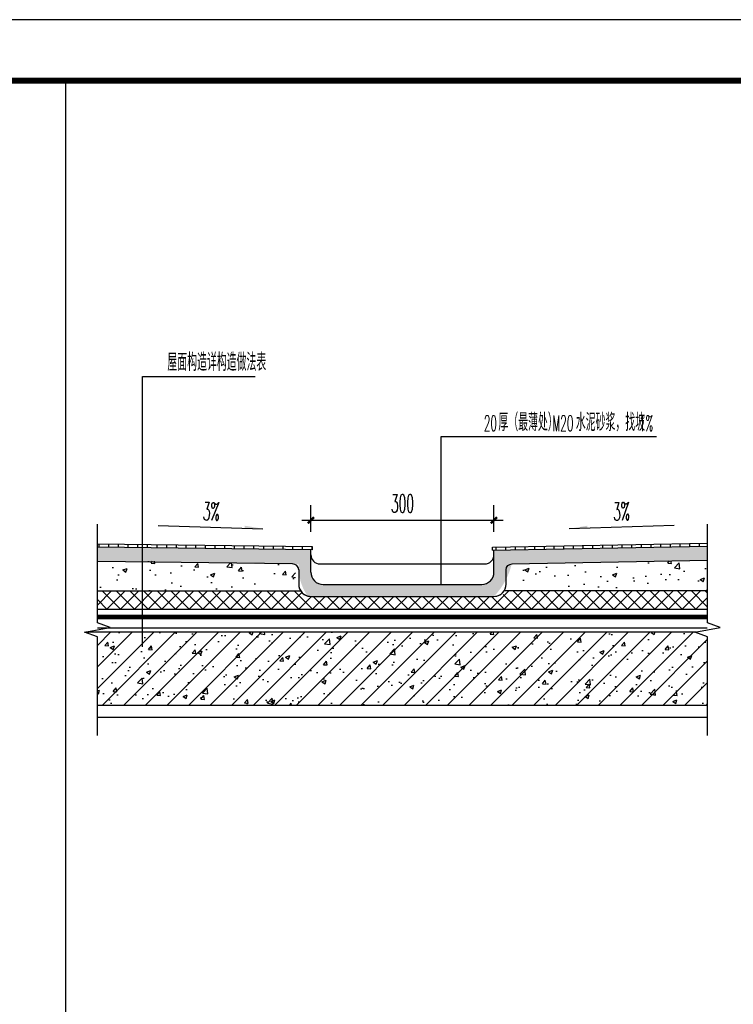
# Model space of a CAD drawing. Extents: x 1779708 to 7299578, y -1121471 to 88434.
# Tile 944 of 1056: x 6942575 to 6943745, y -938887 to -937273. Entities that reach past the tile are written whole.
import ezdxf

# ---------------------------------------------------------------- set-up
doc = ezdxf.new("R2010")
doc.units = 0
doc.header["$LTSCALE"] = 1000
doc.header["$MEASUREMENT"] = 0
doc.linetypes.add('DASH', pattern=[0.35, 0.25, -0.1])
doc.layers.get('0').update_dxf_attribs({"linetype": 'CONTINUOUS'})
doc.layers.get('Defpoints').update_dxf_attribs({"linetype": 'CONTINUOUS'})
for name, color, linetype in [('DIM_LEAD', 3, 'CONTINUOUS'), ('DIM_SYMB', 3, 'CONTINUOUS'), ('PUB_DIM', 3, 'CONTINUOUS'), ('PUB_HATCH', 8, 'CONTINUOUS'), ('PUB_TEXT', 7, 'CONTINUOUS'), ('PUB_TITLE', 4, 'CONTINUOUS'), ('SURFACE', 6, 'CONTINUOUS'), ('WALL', 255, 'CONTINUOUS'), ('可见线', 6, 'CONTINUOUS'), ('水专业', 6, 'CONTINUOUS')]:
    doc.layers.add(name, color=color, linetype=linetype)
doc.styles.add('_TCH_DIM', font='SIMPLEX.shx', dxfattribs={"width": 0.7, "bigfont": 'GBCBIG.shx'})
doc.styles.add('_TCH_DIM_T3', font='SIMPLEX.shx', dxfattribs={"width": 0.4941176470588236, "bigfont": 'GBCBIG.shx'})
doc.dimstyles.new('_TCH_ARCH&&10', dxfattribs={"dimtxt": 29.75, "dimasz": 10, "dimexe": 25, "dimexo": 30, "dimgap": 12.625, "dimtad": 1, "dimdec": 0, "dimzin": 0, "dimdsep": 46, "dimtxsty": '_TCH_DIM_T3', "dimblk": 'ARCHTICK', "dimcen": 0.09, "dimdle": 15, "dimclrt": 7, "dimazin": 2, "dimtfac": 1, "dimtdec": 0, "dimtix": 1, "dimtmove": 2, "dimatfit": 3, "dimfxl": 250, "dimtolj": 1, "dimtzin": 0, "dimarcsym": 0})
pattern_1 = [(90, (7231217.455628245, -892110.1839087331), (-15.875, 2.664535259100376e-15), [])]
pattern_2 = [(49.99999999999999, (6928329.201973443, -941634.6427292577), (71.72601826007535, -6.275213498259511), [7.5, -82.5]), (355, (6928329.201973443, -941634.6427292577), (-13.8751333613, 75.21921337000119), [6, -66]), (100.4514, (6928335.179141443, -941635.1656632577), (57.85093817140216, 68.94395420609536), [6.374018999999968, -70.11421119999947]), (46.18420000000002, (6928329.201973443, -941614.6427292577), (106.7241048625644, -16.55190143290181), [11.24999999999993, -123.7499999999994]), (96.63559999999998, (6928338.095647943, -941616.0220599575), (93.46627055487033, 97.41178709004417), [9.561028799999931, -105.1712999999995]), (351.1842, (6928329.201973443, -941614.6427292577), (93.46619451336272, 97.41186009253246), [9, -99]), (21, (6928339.201973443, -941619.6427292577), (59.69070521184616, -40.26188906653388), [7.5, -82.5]), (326.0000000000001, (6928339.201973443, -941619.6427292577), (24.33153319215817, 72.5150045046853), [6, -66]), (71.4514, (6928344.176196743, -941622.9978898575), (84.02226285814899, 32.25304967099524), [6.374019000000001, -70.1142112]), (37.50000000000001, (6928329.201973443, -941634.6427292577), (1.215985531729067, 33.28938538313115), [0, -65.19999999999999, 0, -67, 0, -66.25]), (7.499999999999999, (6928329.201973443, -941634.6427292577), (26.30695374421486, 39.44117118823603), [0, -38.2, 0, -63.7, 0, -25.25]), (327.5, (6928306.901973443, -941634.6427292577), (53.3822436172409, -2.255487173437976), [0, -25, 0, -78, 0, -103.5]), (317.5, (6928296.901973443, -941634.6427292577), (58.31861693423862, 10.01049823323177), [0, -32.5, 0, -51.8, 0, -73.5])]

# ---------------------------------------------------------------- blocks, each defined once
blk = doc.blocks.new('A$C3D8761CE')
at = {"layer": 'PUB_TITLE'}
blk.add_lwpolyline([(0.0004900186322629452, -0.0007429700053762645), (84100.00049001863, -0.0007429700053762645), (84100.00049001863, 59399.99925702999), (0.0004900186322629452, 59399.99925702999)], close=True, dxfattribs=at)
at = {"layer": 'PUB_TITLE', "const_width": 100}
blk.add_lwpolyline([(2500.000490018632, 999.9992570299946), (83100.00049001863, 999.9992570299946), (83100.00049001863, 58399.99925702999), (2500.000490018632, 58399.99925702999)], close=True, dxfattribs=at)
blk = doc.blocks.new('_ArchTick')
at = {"color": 0, "linetype": 'ByBlock', "const_width": 0.4}
blk.add_lwpolyline([(-0.5, -0.5), (0.5, 0.5)], dxfattribs=at)
blk = doc.blocks.new('*D2596')
at = {"layer": 'Defpoints', "color": 0, "transparency": 16777216}
for p in [(6943352.492611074, -938093.3521617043), (6943052.492611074, -938142.3275427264), (6943352.492611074, -938142.3275427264)]:
    blk.add_point(p, dxfattribs=at)
at = {"layer": 'PUB_DIM', "color": 0, "lineweight": -2, "transparency": 16777216}
for p, q in [((6943052.492611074, -938112.3275427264), (6943052.492611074, -938068.3521617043)), ((6943352.492611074, -938112.3275427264), (6943352.492611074, -938068.3521617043)), ((6943037.492611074, -938093.3521617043), (6943367.492611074, -938093.3521617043))]:
    blk.add_line(p, q, dxfattribs=at)
at = {"layer": 'PUB_DIM', "color": 0, "lineweight": -2, "transparency": 16777216, "xscale": 10, "yscale": 10, "zscale": 10, "rotation": 180}
blk.add_blockref('_ArchTick', (6943052.492611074, -938093.3521617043), dxfattribs=at)
at = {"layer": 'PUB_DIM', "color": 0, "lineweight": -2, "transparency": 16777216, "xscale": 10, "yscale": 10, "zscale": 10}
blk.add_blockref('_ArchTick', (6943352.492611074, -938093.3521617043), dxfattribs=at)
at = {"layer": 'PUB_DIM', "color": 7, "transparency": 16777216, "insert": (6943202.492611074, -938065.8521617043), "char_height": 29.75, "attachment_point": 5, "style": '_TCH_DIM_T3'}
blk.add_mtext('\\A1;300', dxfattribs=at)

msp = doc.modelspace()

# ---------------------------------------------------------------- hatches: boundary and pattern name
at = {"layer": 'PUB_DIM'}
for points in [[(6942973.887228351, -938107.086377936), (6942943.899922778, -938106.2137357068), (6942944.016275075, -938102.215428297)], [(6943475.823749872, -938107.086377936), (6943505.811055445, -938106.2137357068), (6943505.694703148, -938102.215428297)]]:
    msp.add_hatch(color=256, dxfattribs=at).paths.add_polyline_path(points)
at = {"layer": 'PUB_HATCH'}
h = msp.add_hatch(dxfattribs=at)
h.set_pattern_fill('ANSI31', color=256, scale=10, angle=45, style=0)
h.set_pattern_definition(pattern_1)
h.paths.add_polyline_path([(6942952.193383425, -938135.5071012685), (6942952.132413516, -938137.8877074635), (6942951.969247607, -938140.5020804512), (6942951.565134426, -938140.4943606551)], flags=17)
h.paths.add_polyline_path([(6943054.992611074, -938141.7827614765), (6943054.992611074, -938136.7823899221), (6942952.193383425, -938135.5071012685), (6942951.565134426, -938140.4943606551)])
h.paths.add_polyline_path([(6942702.487917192, -938137.485277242), (6942702.487917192, -938132.4849056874), (6942952.19341496, -938135.5054504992), (6942951.417760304, -938140.4915453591)])
h = msp.add_hatch(dxfattribs=at)
h.set_pattern_fill('AR-SAND', color=256, scale=5, style=0)
h.set_pattern_definition([(37.50000000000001, (6928324.237273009, -941634.6427292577), (-0.4000078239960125, 12.23533093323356), [0, -9.652, 0, -10.795, 0, -10.31875]), (7.499999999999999, (6928324.237273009, -941634.6427292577), (11.23808207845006, 17.92062751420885), [0, -5.207000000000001, 0, -8.6995, 0, -3.33375]), (327.5, (6928316.426773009, -941634.6427292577), (19.77480925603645, 0.0359296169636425), [0, -3.175, 0, -11.43, 0, -14.9225]), (317.5, (6928316.426773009, -941634.6427292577), (19.08891131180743, 5.573233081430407), [0, -1.5875, 0, -7.492999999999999, 0, -8.5725])])
edge = h.paths.add_edge_path()
edge.add_line((6943067.483229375, -938198.392387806), (6943332.52791064, -938198.392387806))
edge.add_arc((6943332.52791064, -938178.392387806), 20, 270, 360.0710017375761)
edge.add_line((6943352.527895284, -938178.3676035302), (6943352.483229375, -938142.3275427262))
edge.add_line((6943352.483229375, -938142.3275427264), (6943358.199144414, -938142.220244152))
edge.add_line((6943358.199144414, -938142.220244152), (6943367.848564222, -938142.0381338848))
edge.add_line((6943367.848564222, -938142.0381338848), (6943702.487917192, -938135.7225974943))
edge.add_line((6943702.487917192, -938135.722597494), (6943702.487917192, -938158.7255670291))
edge.add_line((6943702.487917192, -938158.7255670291), (6943381.614468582, -938164.7752433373))
edge.add_arc((6943270.400355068, -938138.6896708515), 114.2323777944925, 315.9855945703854, 346.7997374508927, ccw=False)
edge.add_line((6943352.552297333, -938218.0628055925), (6943047.48587516, -938218.0628055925))
edge.add_arc((6943113.820545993, -938171.0875189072), 81.28324620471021, 176.2433441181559, 215.3044421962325, ccw=False)
edge.add_line((6943032.71195157, -938165.7619180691), (6942702.487917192, -938160.9489534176))
edge.add_line((6942702.487917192, -938160.9489534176), (6942702.487917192, -938137.485277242))
edge.add_line((6942702.487917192, -938137.485277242), (6943049.974912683, -938141.7215892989))
edge.add_line((6943049.974912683, -938141.7215892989), (6943050.035871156, -938141.7223324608))
edge.add_line((6943050.035871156, -938141.7223324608), (6943052.493323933, -938141.7522919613))
edge.add_line((6943052.493323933, -938141.7522919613), (6943052.447929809, -938178.392387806))
edge.add_arc((6943073.964712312, -938177.8683300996), 21.52316347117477, 181.3952067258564, 252.4739199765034)
h = msp.add_hatch(dxfattribs=at)
h.set_pattern_fill('ANSI31', color=256, scale=10, angle=45, style=0)
h.set_pattern_definition(pattern_1)
h.paths.add_polyline_path([(6943452.782450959, -938135.5071012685), (6943452.843420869, -938137.8877074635), (6943453.006586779, -938140.5020804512), (6943453.410699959, -938140.4943606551)], flags=17)
h.paths.add_polyline_path([(6943349.983229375, -938142.3753003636), (6943349.983229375, -938137.3743881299), (6943452.782450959, -938135.5071012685), (6943453.410699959, -938140.4943606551)])
h.paths.add_polyline_path([(6943702.487917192, -938135.7362248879), (6943702.487917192, -938130.7353126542), (6943452.782419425, -938135.5054504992), (6943453.55807408, -938140.4915453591)])
h = msp.add_hatch(dxfattribs=at)
h.set_pattern_fill('混凝土', color=256, scale=10, style=0)
h.set_pattern_definition(pattern_2)
edge = h.paths.add_edge_path()
edge.add_line((6942702.487917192, -938209.0278235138), (6942702.487917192, -938158.7404211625))
edge.add_line((6942702.487917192, -938158.7404211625), (6943016.867333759, -938164.7460284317))
edge.add_arc((6943017.440660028, -938174.7768106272), 10.04715355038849, 359.9289982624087, 453.27127768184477, ccw=False)
edge.add_line((6943027.487805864, -938174.7892611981), (6943027.458851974, -938198.0380213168))
edge.add_arc((6943047.458836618, -938198.0628055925), 20.0000000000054, 539.9289982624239, 573.2710847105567)
edge.add_line((6943030.737150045, -938209.0348244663), (6942702.487917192, -938209.0278235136))
h = msp.add_hatch(dxfattribs=at)
h.set_pattern_fill('混凝土', color=256, scale=10, style=0)
h.set_pattern_definition(pattern_2)
edge = h.paths.add_edge_path()
edge.add_line((6943702.487917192, -938209.0278235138), (6943702.487917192, -938158.7404211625))
edge.add_line((6943702.487917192, -938158.7404211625), (6943388.108500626, -938164.7460284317))
edge.add_arc((6943387.535174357, -938174.7768106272), 10.04715355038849, 86.72872231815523, 180.0710017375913)
edge.add_line((6943377.488028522, -938174.7892611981), (6943377.516982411, -938198.0380213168))
edge.add_arc((6943357.516997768, -938198.0628055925), 20.0000000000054, -33.27108471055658, 0.07100173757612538, ccw=False)
edge.add_line((6943374.238684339, -938209.0348244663), (6943702.487917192, -938209.0278235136))
h = msp.add_hatch(dxfattribs=at)
h.set_pattern_fill('ANSI37', color=256, scale=10, style=0)
h.set_pattern_definition([(45, (6942291.637162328, -938239.036868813), (-11.22532015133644, 11.22532015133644), []), (135, (6942291.637162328, -938239.036868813), (-11.22532015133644, -11.22532015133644), [])])
edge = h.paths.add_edge_path()
edge.add_line((6943702.487917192, -938239.0298797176), (6943702.487917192, -938209.0298647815))
edge.add_line((6943702.487917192, -938209.0298647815), (6943374.242910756, -938209.0283805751))
edge.add_arc((6943357.516997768, -938198.0628055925), 19.99999999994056, 269.99999999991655, 326.7509920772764, ccw=False)
edge.add_line((6943357.516997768, -938218.0628055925), (6943052.450575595, -938218.0628055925))
edge.add_arc((6943052.450575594, -938198.0628055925), 19.99999999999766, 213.2437646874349, 269.99999999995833, ccw=False)
edge.add_line((6943035.723659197, -938209.026849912), (6942702.487917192, -938209.0256105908))
edge.add_line((6942702.487917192, -938209.0256105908), (6942702.487917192, -938239.0256105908))
edge.add_line((6942702.487917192, -938239.0256105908), (6943702.487917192, -938239.0298797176))
h = msp.add_hatch(dxfattribs=at)
h.set_pattern_fill('钢筋混凝土', color=256, scale=10, style=0)
h.set_pattern_definition([(45, (6943288.358322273, -938348.8571072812), (-17.67766952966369, 17.67766952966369), []), (49.99999999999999, (6943288.358322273, -938348.8571072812), (71.72601826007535, -6.275213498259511), [7.5, -82.5]), (355, (6943288.358322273, -938348.8571072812), (-13.8751333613, 75.21921337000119), [6, -66]), (100.4514, (6943294.335490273, -938349.3800412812), (57.85093817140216, 68.94395420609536), [6.374018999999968, -70.11421119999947]), (46.18420000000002, (6943288.358322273, -938328.8571072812), (106.7241048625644, -16.55190143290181), [11.24999999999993, -123.7499999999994]), (96.63559999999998, (6943297.251996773, -938330.2364379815), (93.46627055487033, 97.41178709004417), [9.561028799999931, -105.1712999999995]), (351.1842, (6943288.358322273, -938328.8571072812), (93.46619451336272, 97.41186009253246), [9, -99]), (21, (6943298.358322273, -938333.8571072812), (59.69070521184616, -40.26188906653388), [7.5, -82.5]), (326.0000000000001, (6943298.358322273, -938333.8571072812), (24.33153319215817, 72.5150045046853), [6, -66]), (71.4514, (6943303.332545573, -938337.2122678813), (84.02226285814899, 32.25304967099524), [6.374019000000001, -70.1142112]), (37.50000000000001, (6943288.358322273, -938348.8571072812), (1.215985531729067, 33.28938538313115), [0, -65.19999999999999, 0, -67, 0, -66.25]), (7.499999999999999, (6943288.358322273, -938348.8571072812), (26.30695374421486, 39.44117118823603), [0, -38.2, 0, -63.7, 0, -25.25]), (327.5, (6943266.058322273, -938348.8571072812), (53.3822436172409, -2.255487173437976), [0, -25, 0, -78, 0, -103.5]), (317.5, (6943256.058322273, -938348.8571072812), (58.31861693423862, 10.01049823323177), [0, -32.5, 0, -51.8, 0, -73.5])])
h.paths.add_polyline_path([(6943702.487917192, -938284.1066589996), (6943680.511608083, -938276.1079366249), (6942683.503192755, -938276.1079366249), (6942681.487917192, -938276.4632840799), (6942702.487917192, -938284.1066589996), (6942702.487917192, -938396.1079366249), (6943702.487917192, -938396.1079366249)])

# ---------------------------------------------------------------- linework, layer by layer
at = {"layer": 'DIM_LEAD'}
for p, q in [((6942776.637063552, -938300.8942180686), (6942776.637063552, -937857.5583145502)), ((6942776.637063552, -937857.5583145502), (6942961.383907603, -937857.5583145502)), ((6943266.020304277, -938198.392387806), (6943266.020304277, -937956.0470774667)), ((6943266.020304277, -937956.0470774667), (6943619.190617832, -937956.0470774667))]:
    msp.add_line(p, q, dxfattribs=at)
at = {"layer": 'DIM_SYMB'}
for points in [[(6942702.487917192, -938446.1079366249), (6942702.487917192, -938284.1066589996), (6942681.487917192, -938276.46328408), (6942723.487917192, -938269.0575508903), (6942702.487917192, -938261.6066589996), (6942702.487917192, -938099.6053813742)], [(6943702.487917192, -938446.1079366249), (6943702.487917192, -938284.1066589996), (6943681.487917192, -938276.46328408), (6943723.487917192, -938269.0575508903), (6943702.487917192, -938261.6066589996), (6943702.487917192, -938099.6053813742)]]:
    msp.add_lwpolyline(points, dxfattribs=at)
at = {"layer": 'PUB_DIM'}
for points in [[(6942802.068213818, -938102.086377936), (6942973.887228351, -938107.086377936)], [(6943647.642764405, -938102.086377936), (6943475.823749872, -938107.086377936)]]:
    msp.add_lwpolyline(points, dxfattribs=at)
at = {"layer": 'PUB_HATCH'}
msp.add_line((6942650.307646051, -937372.8515226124), (6942650.307646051, -939169.2335577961), dxfattribs=at)
at = {"layer": 'SURFACE'}
for p, q in [((6943054.992611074, -938136.7823899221), (6942702.487917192, -938132.4849056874)), ((6943054.992611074, -938141.7827614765), (6942702.487917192, -938137.485277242)), ((6943052.44793301, -938178.3810715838), (6943052.493323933, -938141.7522919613)), ((6943054.992611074, -938141.7827614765), (6943054.992611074, -938136.7823899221)), ((6943349.983229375, -938137.3743881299), (6943702.487917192, -938130.7216852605)), ((6943349.983229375, -938142.3753003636), (6943702.487917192, -938135.722597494)), ((6943349.983229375, -938142.3753003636), (6943349.983229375, -938137.3743881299)), ((6943352.527907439, -938178.3810715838), (6943352.483229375, -938142.3275427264)), ((6943022.534125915, -938164.73017208), (6942702.487917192, -938160.9489534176)), ((6943067.483223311, -938164.9031167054), (6943337.492611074, -938164.8982236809)), ((6943072.447929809, -938198.392387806), (6943332.52791064, -938198.392387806)), ((6942702.487917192, -938416.1079366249), (6943702.487917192, -938416.1079366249))]:
    msp.add_line(p, q, dxfattribs=at)
at = {"layer": 'SURFACE', "color": 1}
for p, q in [((6942702.487917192, -938209.0277176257), (6943035.7288894, -938209.0348250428)), ((6943702.487917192, -938209.0278075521), (6943369.246951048, -938209.0348250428)), ((6942702.487917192, -938239.036868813), (6943702.487917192, -938239.036868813)), ((6942702.487917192, -938239.036868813), (6943702.487917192, -938239.036868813))]:
    msp.add_line(p, q, dxfattribs=at)
at = {"layer": 'SURFACE'}
msp.add_lwpolyline([(6943381.614468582, -938164.7752433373), (6943702.487917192, -938158.7255670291)], dxfattribs=at)
for points in [[(6943032.452201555, -938174.7354946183, 0.4119815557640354), (6943022.534125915, -938164.73017208)], [(6943032.459673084, -938174.6037523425), (6943032.450577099, -938198.0550482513, 0.4143271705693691), (6943052.450575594, -938218.0628055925), (6943352.552297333, -938218.0628055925, 0.414576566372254), (6943372.552281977, -938198.0380213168), (6943372.523405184, -938174.735528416, -0.4100506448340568), (6943382.468747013, -938164.73017208)]]:
    msp.add_lwpolyline(points, format="xyb", dxfattribs=at)
at = {"layer": 'SURFACE', "color": 1}
msp.add_lwpolyline([(6943035.7288894, -938209.0348250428, 0.2527088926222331), (6943052.450575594, -938218.0628055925), (6943352.552297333, -938218.0628055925, 0.252708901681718), (6943369.273983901, -938209.0348244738, -0.5398965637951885)], format="xyb", dxfattribs=at)
at = {"layer": 'SURFACE'}
for centre, radius, start, end in [((6943067.483223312, -938149.9031167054), 15, 180, 270), ((6943337.492611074, -938149.8982236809), 15, 270, 0), ((6943072.447929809, -938178.392387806), 20, 179.9675813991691, 270), ((6943332.52791064, -938178.392387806), 20, 270, 0)]:
    msp.add_arc(centre, radius, start, end, dxfattribs=at)
at = {"layer": 'WALL'}
for p, q in [((6942683.503192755, -938276.1079366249), (6943683.503192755, -938276.1079366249)), ((6942702.487917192, -938396.1079366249), (6943702.487917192, -938396.1079366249))]:
    msp.add_line(p, q, dxfattribs=at)
at = {"layer": '水专业', "linetype": 'DASH', "ltscale": 0.2}
for points, const_width in [([(6942702.487917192, -938251.536868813), (6943702.487917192, -938251.536868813)], 5.000000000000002), ([(6943702.487917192, -938269.9658010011), (6942702.487917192, -938269.9658010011)], 2)]:
    msp.add_lwpolyline(points, dxfattribs=dict(at, const_width=const_width))
at = {"layer": '水专业'}
for points in [[(6942702.487917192, -938249.036868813), (6943702.487917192, -938249.036868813)], [(6942702.487917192, -938254.036868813), (6943702.487917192, -938254.036868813)]]:
    msp.add_lwpolyline(points, dxfattribs=at)

# ---------------------------------------------------------------- block references
at = {"layer": '可见线', "xscale": 0.1000000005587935, "yscale": 0.1000000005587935, "zscale": 0.1000000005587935}
msp.add_blockref('A$C3D8761CE', (6938569.166316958, -943212.8514497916), dxfattribs=at)

# ---------------------------------------------------------------- texts
at = {"layer": 'PUB_TEXT', "style": '_TCH_DIM'}
for s, height, width, p in [('屋面构造详构造做法表', 28.93617021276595, 0.7, (6942817.291812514, -937848.5583145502)), ('厚（最薄处）', 28.93617021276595, 0.7, (6943359.83949524, -937947.0470774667)), ('水泥砂浆，找坡', 28.93617021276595, 0.7, (6943486.707580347, -937947.0470774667)), ('20', 25.5, 0.4941176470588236, (6943335.83949524, -937947.0470774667)), ('M20', 25.5, 0.4941176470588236, (6943448.307580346, -937947.0470774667)), ('1%', 25.5, 0.4941176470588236, (6943589.920346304, -937947.0470774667)), ('屋面构造详构造做法表', 28.93617021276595, 0.7, (6942346.60992074, -938242.8006445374))]:
    msp.add_text(s, height=height, dxfattribs=dict(at, width=width)).set_placement(p)
at = {"layer": 'PUB_TEXT', "color": 7, "style": '_TCH_DIM', "width": 0.4941176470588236}
for rotation, p in [(358.3331409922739, (6942875.003026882, -938093.2141569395)), (1.666859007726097, (6943548.119207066, -938093.9878997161))]:
    msp.add_text('3%', height=29.75, rotation=rotation, dxfattribs=at).set_placement(p)

# ---------------------------------------------------------------- dimensions: what is measured, and where the dimension line sits
at = {"layer": 'PUB_DIM'}
dim = msp.add_aligned_dim(p1=(6943052.492611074, -938142.3275427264), p2=(6943352.492611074, -938142.3275427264), distance=48.97538102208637, dimstyle='_TCH_ARCH&&10', dxfattribs=at)
dim.commit()
dim.dimension.update_dxf_attribs({"geometry": '*D2596', "text_midpoint": (6943202.492611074, -938065.8521617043)})

doc.saveas('drawing.dxf')
